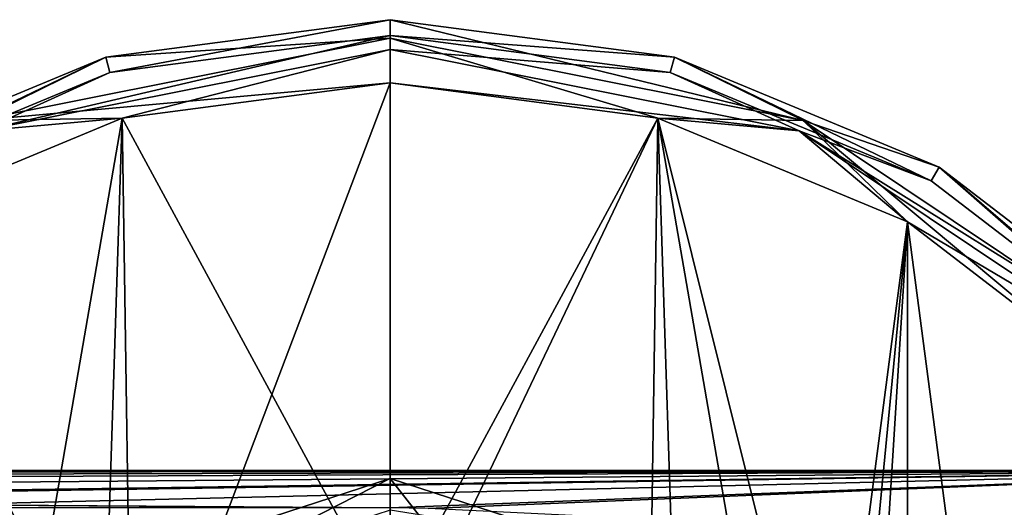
# Model space of a CAD drawing. Header units: millimetres. Extents: x -110 to 163, y -50 to 19.
# Tile 829 of 859: x 63 to 94, y 4 to 19. Entities that reach past the tile are written whole.
import ezdxf

# ---------------------------------------------------------------- set-up
doc = ezdxf.new("R2010")
doc.units = ezdxf.units.MM
doc.header["$LTSCALE"] = 65.185185
for name, color, linetype in [('233', 7, 'CONTINUOUS'), ('6039', 7, 'CONTINUOUS'), ('6040', 7, 'CONTINUOUS'), ('6042', 7, 'CONTINUOUS'), ('6043', 7, 'CONTINUOUS'), ('6057', 7, 'CONTINUOUS'), ('6058', 7, 'CONTINUOUS'), ('6064', 7, 'CONTINUOUS'), ('6065', 7, 'CONTINUOUS'), ('6066', 7, 'CONTINUOUS'), ('6067', 7, 'CONTINUOUS'), ('6068', 7, 'CONTINUOUS'), ('6069', 7, 'CONTINUOUS'), ('6073', 7, 'CONTINUOUS'), ('6074', 7, 'CONTINUOUS'), ('6075', 7, 'CONTINUOUS'), ('6076', 7, 'CONTINUOUS'), ('6077', 7, 'CONTINUOUS')]:
    doc.layers.add(name, color=color, linetype=linetype)

msp = doc.modelspace()

# ---------------------------------------------------------------- linework, layer by layer
at = {"layer": '233', "color": 7, "linetype": 'CONTINUOUS', "true_color": 0x0303ff}
for points in [[(-103, 5.2), (-98, 5.2), (75, 4.02, -6.854), (-103, 5.2)], [(-75, 4.02, -6.854), (-103, 5.2), (75, 4.02, -6.854), (-75, 4.02, -6.854)], [(0.697, 5.085, 2.171), (105.6, 5.2), (-98, 5.2), (0.697, 5.085, 2.171)], [(-98, 5.2), (105.6, 5.2), (75, 4.02, -6.854), (-98, 5.2)], [(4.078, 4.937, 3.27), (105.6, 5.2), (0.697, 5.085, 2.171), (4.078, 4.937, 3.27)], [(5.993, 4.76, 4.226), (105.6, 5.2), (4.078, 4.937, 3.27), (5.993, 4.76, 4.226)], [(8.775, 4.375, 5.758), (105.6, 5.2), (5.993, 4.76, 4.226), (8.775, 4.375, 5.758)], [(11.437, 3.856, 7.3), (105.6, 5.2), (8.775, 4.375, 5.758), (11.437, 3.856, 7.3)], [(11.805, 3.772, 7.517), (105.6, 5.2), (11.437, 3.856, 7.3), (11.805, 3.772, 7.517)], [(14.65, 3.012, 9.215), (105.6, 5.2), (11.805, 3.772, 7.517), (14.65, 3.012, 9.215)], [(105.6, 2.454, 10.25), (105.6, 5.2), (14.65, 3.012, 9.215), (105.6, 2.454, 10.25)], [(75, 4.02, -6.854), (105.6, 5.2), (76.206, 4.003, -6.901), (75, 4.02, -6.854)], [(105.6, 5.2), (108.1, 2.454, -10.25), (76.206, 4.003, -6.901), (105.6, 5.2)]]:
    msp.add_3dface(points, dxfattribs=at)
at = {"layer": '6039', "color": 7, "linetype": 'CONTINUOUS'}
for points in [[(75, 4.95, -74.5), (75, 2.089, -72.496), (77.571, 1.677, -72.529), (75, 4.95, -74.5)], [(81.025, 2.992, -74.5), (75, 4.95, -74.5), (77.571, 1.677, -72.529), (81.025, 2.992, -74.5)]]:
    msp.add_3dface(points, dxfattribs=at)
at = {"layer": '6040', "color": 7, "linetype": 'CONTINUOUS'}
for points in [[(75, 4.95, -74.5), (81.025, 2.992, -74.5), (75, 4.95, -92.5), (75, 4.95, -74.5)], [(75, 4.95, -92.5), (81.025, 2.992, -74.5), (81.025, 2.992, -92.5), (75, 4.95, -92.5)]]:
    msp.add_3dface(points, dxfattribs=at)
at = {"layer": '6042', "color": 7, "linetype": 'CONTINUOUS'}
msp.add_3dface([(75, 2.089, -72.496), (75, 4.95, -74.5), (68.975, 2.992, -74.5), (75, 2.089, -72.496)], dxfattribs=at)
at = {"layer": '6043', "color": 7, "linetype": 'CONTINUOUS'}
for points in [[(75, 4.95, -74.5), (75, 4.95, -92.5), (68.975, 2.992, -92.5), (75, 4.95, -74.5)], [(68.975, 2.992, -74.5), (75, 4.95, -74.5), (68.975, 2.992, -92.5), (68.975, 2.992, -74.5)]]:
    msp.add_3dface(points, dxfattribs=at)
at = {"layer": '6057', "color": 7, "linetype": 'CONTINUOUS'}
msp.add_3dface([(75, 4.95, -92.5), (81.025, 2.992, -92.5), (75, 3.95, -93.5), (75, 4.95, -92.5)], dxfattribs=at)
at = {"layer": '6058', "color": 7, "linetype": 'CONTINUOUS'}
for points in [[(75, 4.95, -92.5), (69.563, 2.183, -93.5), (68.975, 2.992, -92.5), (75, 4.95, -92.5)], [(75, 4.95, -92.5), (75, 3.95, -93.5), (69.563, 2.183, -93.5), (75, 4.95, -92.5)]]:
    msp.add_3dface(points, dxfattribs=at)
at = {"layer": '6064', "linetype": 'CONTINUOUS'}
for points in [[(75, 18.864, -52.086), (75, 19.45, -53.5), (66.006, 18.266, -53.5), (75, 18.864, -52.086)], [(61.926, 16.264, -52.086), (75, 17.45, -51.5), (75, 18.864, -52.086), (61.926, 16.264, -52.086)], [(61.926, 16.264, -52.086), (75, 18.864, -52.086), (66.006, 18.266, -53.5), (61.926, 16.264, -52.086)], [(57.625, 14.794, -53.5), (61.926, 16.264, -52.086), (66.006, 18.266, -53.5), (57.625, 14.794, -53.5)], [(66.524, 16.334, -51.5), (75, 17.45, -51.5), (61.926, 16.264, -52.086), (66.524, 16.334, -51.5)], [(58.625, 13.063, -51.5), (66.524, 16.334, -51.5), (61.926, 16.264, -52.086), (58.625, 13.063, -51.5)]]:
    msp.add_3dface(points, dxfattribs=at)
at = {"layer": '6065', "linetype": 'CONTINUOUS'}
for points in [[(66.006, 18.266, -53.5), (75, 19.45, -53.5), (66.006, 18.266, -76.5), (66.006, 18.266, -53.5)], [(66.006, 18.266, -76.5), (75, 19.45, -53.5), (75, 19.45, -76.5), (66.006, 18.266, -76.5)], [(57.625, 14.794, -53.5), (66.006, 18.266, -53.5), (57.625, 14.794, -76.5), (57.625, 14.794, -53.5)], [(57.625, 14.794, -76.5), (66.006, 18.266, -53.5), (66.006, 18.266, -76.5), (57.625, 14.794, -76.5)]]:
    msp.add_3dface(points, dxfattribs=at)
at = {"layer": '6066', "linetype": 'CONTINUOUS'}
for points in [[(66.006, 18.266, -76.5), (75, 19.45, -76.5), (66.135, 17.783, -76.5), (66.006, 18.266, -76.5)], [(75, 19.45, -76.5), (75, 18.95, -76.5), (66.135, 17.783, -76.5), (75, 19.45, -76.5)], [(75, 19.45, -76.5), (83.994, 18.266, -76.5), (75, 18.95, -76.5), (75, 19.45, -76.5)], [(75, 18.95, -76.5), (83.994, 18.266, -76.5), (83.865, 17.783, -76.5), (75, 18.95, -76.5)], [(57.625, 14.794, -76.5), (66.006, 18.266, -76.5), (57.875, 14.361, -76.5), (57.625, 14.794, -76.5)], [(57.875, 14.361, -76.5), (66.006, 18.266, -76.5), (66.135, 17.783, -76.5), (57.875, 14.361, -76.5)], [(83.865, 17.783, -76.5), (83.994, 18.266, -76.5), (92.125, 14.361, -76.5), (83.865, 17.783, -76.5)], [(83.994, 18.266, -76.5), (92.375, 14.794, -76.5), (92.125, 14.361, -76.5), (83.994, 18.266, -76.5)], [(92.125, 14.361, -76.5), (92.375, 14.794, -76.5), (99.218, 8.918, -76.5), (92.125, 14.361, -76.5)], [(92.375, 14.794, -76.5), (99.572, 9.272, -76.5), (99.218, 8.918, -76.5), (92.375, 14.794, -76.5)]]:
    msp.add_3dface(points, dxfattribs=at)
at = {"layer": '6067', "linetype": 'CONTINUOUS'}
for points in [[(66.135, 17.783, -76.5), (75, 18.95, -76.5), (66.135, 17.783, -53.5), (66.135, 17.783, -76.5)], [(66.135, 17.783, -53.5), (75, 18.95, -76.5), (75, 18.95, -53.5), (66.135, 17.783, -53.5)], [(57.875, 14.361, -76.5), (66.135, 17.783, -76.5), (57.875, 14.361, -53.5), (57.875, 14.361, -76.5)], [(57.875, 14.361, -53.5), (66.135, 17.783, -76.5), (66.135, 17.783, -53.5), (57.875, 14.361, -53.5)]]:
    msp.add_3dface(points, dxfattribs=at)
at = {"layer": '6068', "linetype": 'CONTINUOUS'}
for points in [[(66.135, 17.783, -53.5), (75, 18.95, -53.5), (62.061, 15.937, -52.439), (66.135, 17.783, -53.5)], [(62.061, 15.937, -52.439), (75, 18.95, -53.5), (75, 18.511, -52.439), (62.061, 15.937, -52.439)], [(62.061, 15.937, -52.439), (75, 18.511, -52.439), (66.524, 16.334, -52), (62.061, 15.937, -52.439)], [(75, 18.511, -52.439), (75, 17.45, -52), (66.524, 16.334, -52), (75, 18.511, -52.439)], [(57.875, 14.361, -53.5), (66.135, 17.783, -53.5), (62.061, 15.937, -52.439), (57.875, 14.361, -53.5)], [(58.625, 13.063, -52), (62.061, 15.937, -52.439), (66.524, 16.334, -52), (58.625, 13.063, -52)]]:
    msp.add_3dface(points, dxfattribs=at)
at = {"layer": '6069', "linetype": 'CONTINUOUS'}
for points in [[(66.524, 16.334, -52), (75, 17.45, -52), (66.83, -4.054, -52), (66.524, 16.334, -52)], [(75, 17.45, -52), (75, -1.4, -52), (66.83, -4.054, -52), (75, 17.45, -52)], [(75, 17.45, -52), (83.476, 16.334, -52), (75, -1.4, -52), (75, 17.45, -52)], [(58.625, 13.063, -52), (66.524, 16.334, -52), (61.78, -11.004, -52), (58.625, 13.063, -52)], [(61.78, -11.004, -52), (66.524, 16.334, -52), (66.83, -4.054, -52), (61.78, -11.004, -52)], [(75, -1.4, -52), (83.476, 16.334, -52), (83.17, -4.054, -52), (75, -1.4, -52)], [(83.17, -4.054, -52), (83.476, 16.334, -52), (88.22, -11.004, -52), (83.17, -4.054, -52)], [(83.476, 16.334, -52), (91.375, 13.063, -52), (88.22, -11.004, -52), (83.476, 16.334, -52)], [(91.375, 13.063, -52), (91.375, -43.663, -52), (88.22, -19.596, -52), (91.375, 13.063, -52)], [(88.22, -11.004, -52), (91.375, 13.063, -52), (88.22, -19.596, -52), (88.22, -11.004, -52)], [(98.157, 7.858, -52), (91.375, -43.663, -52), (91.375, 13.063, -52), (98.157, 7.858, -52)], [(98.157, -38.458, -52), (91.375, -43.663, -52), (98.157, 7.858, -52), (98.157, -38.458, -52)]]:
    msp.add_3dface(points, dxfattribs=at)
at = {"layer": '6073', "linetype": 'CONTINUOUS'}
for points in [[(75, 0.7, -51.5), (75, 17.45, -51.5), (66.524, 16.334, -51.5), (75, 0.7, -51.5)], [(75, 17.45, -51.5), (75, 0.7, -51.5), (83.476, 16.334, -51.5), (75, 17.45, -51.5)], [(65.923, -2.124, -51.5), (66.524, 16.334, -51.5), (58.625, 13.063, -51.5), (65.923, -2.124, -51.5)], [(65.923, -2.124, -51.5), (75, 0.7, -51.5), (66.524, 16.334, -51.5), (65.923, -2.124, -51.5)], [(75, 0.7, -51.5), (84.077, -2.124, -51.5), (83.476, 16.334, -51.5), (75, 0.7, -51.5)], [(84.077, -2.124, -51.5), (89.95, -9.599, -51.5), (83.476, 16.334, -51.5), (84.077, -2.124, -51.5)], [(83.476, 16.334, -51.5), (89.95, -9.599, -51.5), (91.375, 13.063, -51.5), (83.476, 16.334, -51.5)], [(60.05, -9.599, -51.5), (65.923, -2.124, -51.5), (58.625, 13.063, -51.5), (60.05, -9.599, -51.5)], [(91.375, 13.063, -51.5), (89.95, -9.599, -51.5), (91.375, -43.663, -51.5), (91.375, 13.063, -51.5)], [(98.157, 7.858, -51.5), (91.375, 13.063, -51.5), (98.157, -38.458, -51.5), (98.157, 7.858, -51.5)], [(98.157, -38.458, -51.5), (91.375, 13.063, -51.5), (91.375, -43.663, -51.5), (98.157, -38.458, -51.5)]]:
    msp.add_3dface(points, dxfattribs=at)
at = {"layer": '6074', "linetype": 'CONTINUOUS'}
for points in [[(75, 19.45, -53.5), (75, 18.864, -52.086), (88.074, 16.264, -52.086), (75, 19.45, -53.5)], [(75, 19.45, -53.5), (88.074, 16.264, -52.086), (83.994, 18.266, -53.5), (75, 19.45, -53.5)], [(75, 18.864, -52.086), (75, 17.45, -51.5), (83.476, 16.334, -51.5), (75, 18.864, -52.086)], [(75, 18.864, -52.086), (83.476, 16.334, -51.5), (88.074, 16.264, -52.086), (75, 18.864, -52.086)], [(83.994, 18.266, -53.5), (88.074, 16.264, -52.086), (92.375, 14.794, -53.5), (83.994, 18.266, -53.5)], [(83.476, 16.334, -51.5), (91.375, 13.063, -51.5), (88.074, 16.264, -52.086), (83.476, 16.334, -51.5)], [(91.375, 13.063, -51.5), (98.157, 7.858, -51.5), (88.074, 16.264, -52.086), (91.375, 13.063, -51.5)], [(88.074, 16.264, -52.086), (98.157, 7.858, -51.5), (99.158, 8.858, -52.086), (88.074, 16.264, -52.086)], [(88.074, 16.264, -52.086), (99.158, 8.858, -52.086), (92.375, 14.794, -53.5), (88.074, 16.264, -52.086)], [(92.375, 14.794, -53.5), (99.158, 8.858, -52.086), (99.572, 9.272, -53.5), (92.375, 14.794, -53.5)]]:
    msp.add_3dface(points, dxfattribs=at)
at = {"layer": '6075', "linetype": 'CONTINUOUS'}
for points in [[(75, 19.45, -76.5), (75, 19.45, -53.5), (83.994, 18.266, -53.5), (75, 19.45, -76.5)], [(83.994, 18.266, -76.5), (75, 19.45, -76.5), (83.994, 18.266, -53.5), (83.994, 18.266, -76.5)], [(92.375, 14.794, -76.5), (83.994, 18.266, -76.5), (92.375, 14.794, -53.5), (92.375, 14.794, -76.5)], [(83.994, 18.266, -76.5), (83.994, 18.266, -53.5), (92.375, 14.794, -53.5), (83.994, 18.266, -76.5)], [(99.572, 9.272, -76.5), (92.375, 14.794, -76.5), (99.572, 9.272, -53.5), (99.572, 9.272, -76.5)], [(92.375, 14.794, -76.5), (92.375, 14.794, -53.5), (99.572, 9.272, -53.5), (92.375, 14.794, -76.5)]]:
    msp.add_3dface(points, dxfattribs=at)
at = {"layer": '6076', "linetype": 'CONTINUOUS'}
for points in [[(75, 18.95, -76.5), (83.865, 17.783, -76.5), (75, 18.95, -53.5), (75, 18.95, -76.5)], [(75, 18.95, -53.5), (83.865, 17.783, -76.5), (83.865, 17.783, -53.5), (75, 18.95, -53.5)], [(83.865, 17.783, -76.5), (92.125, 14.361, -76.5), (83.865, 17.783, -53.5), (83.865, 17.783, -76.5)], [(83.865, 17.783, -53.5), (92.125, 14.361, -76.5), (92.125, 14.361, -53.5), (83.865, 17.783, -53.5)], [(92.125, 14.361, -76.5), (99.218, 8.918, -76.5), (92.125, 14.361, -53.5), (92.125, 14.361, -76.5)], [(92.125, 14.361, -53.5), (99.218, 8.918, -76.5), (99.218, 8.918, -53.5), (92.125, 14.361, -53.5)]]:
    msp.add_3dface(points, dxfattribs=at)
at = {"layer": '6077', "linetype": 'CONTINUOUS'}
for points in [[(75, 18.511, -52.439), (75, 18.95, -53.5), (83.865, 17.783, -53.5), (75, 18.511, -52.439)], [(75, 17.45, -52), (75, 18.511, -52.439), (87.939, 15.937, -52.439), (75, 17.45, -52)], [(75, 18.511, -52.439), (83.865, 17.783, -53.5), (87.939, 15.937, -52.439), (75, 18.511, -52.439)], [(83.865, 17.783, -53.5), (92.125, 14.361, -53.5), (87.939, 15.937, -52.439), (83.865, 17.783, -53.5)], [(83.476, 16.334, -52), (75, 17.45, -52), (87.939, 15.937, -52.439), (83.476, 16.334, -52)], [(91.375, 13.063, -52), (83.476, 16.334, -52), (87.939, 15.937, -52.439), (91.375, 13.063, -52)], [(91.375, 13.063, -52), (87.939, 15.937, -52.439), (98.908, 8.608, -52.439), (91.375, 13.063, -52)], [(92.125, 14.361, -53.5), (99.218, 8.918, -53.5), (87.939, 15.937, -52.439), (92.125, 14.361, -53.5)], [(87.939, 15.937, -52.439), (99.218, 8.918, -53.5), (98.908, 8.608, -52.439), (87.939, 15.937, -52.439)], [(98.157, 7.858, -52), (91.375, 13.063, -52), (98.908, 8.608, -52.439), (98.157, 7.858, -52)]]:
    msp.add_3dface(points, dxfattribs=at)

doc.saveas('drawing.dxf')
